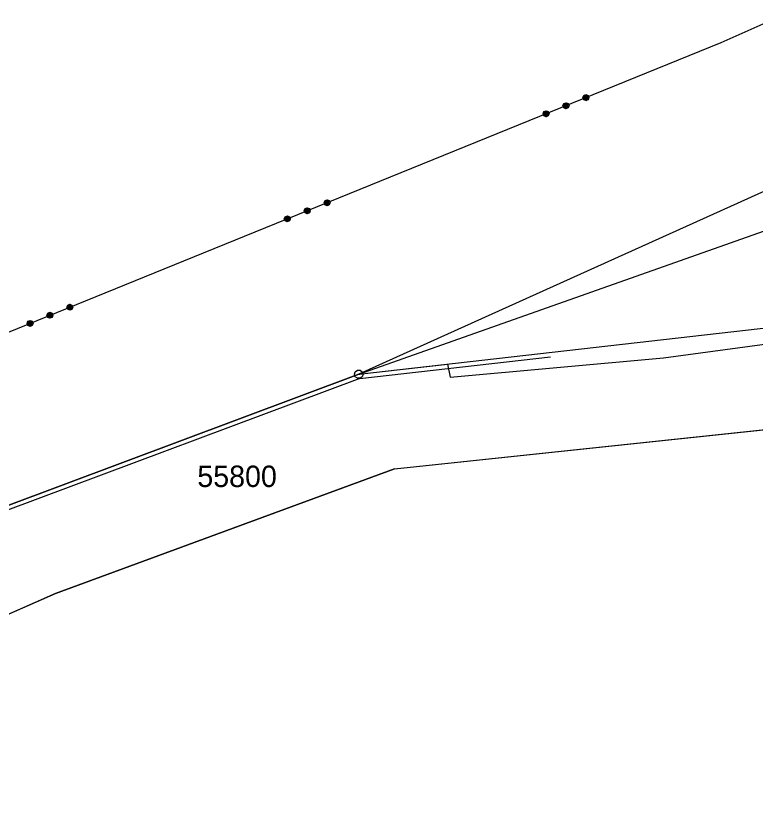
# Model space of a CAD drawing. Extents: x -779618 to -776429, y -1144546 to -1143350.
# Drawn here: x -778862.8 to -778776.3, y -1143491.2 to -1143397 of the extents above; entities that cross this region are included whole.
import ezdxf

# ---------------------------------------------------------------- set-up
doc = ezdxf.new("R2010")
doc.units = 0
for name, color, linetype in [('1', 7, 'Continuous'), ('11', 7, 'Continuous'), ('4', 7, 'Continuous'), ('8', 7, 'Continuous')]:
    doc.layers.add(name, color=color, linetype=linetype)

msp = doc.modelspace()

# ---------------------------------------------------------------- linework, layer by layer
at = {"layer": '1'}
for p, q in [((-778773.43, -1143396.97), (-778780.4, -1143400.1)), ((-778780.4, -1143400.1), (-778816.56, -1143414.77)), ((-778761.03, -1143410.96), (-778822.71, -1143438.81)), ((-778816.56, -1143414.77), (-778840.89, -1143424.65)), ((-778822.71, -1143438.81), (-778773.85, -1143421.55)), ((-778840.89, -1143424.65), (-778876.71, -1143439.19)), ((-778822.71, -1143438.81), (-778713.14, -1143426.33)), ((-778822.71, -1143438.81), (-778864.23, -1143454.32)), ((-778818.52, -1143449.84), (-778715.72, -1143438.98)), ((-778818.52, -1143449.84), (-778858.15, -1143464.42)), ((-778858.15, -1143464.42), (-778904.07, -1143484.54))]:
    msp.add_line(p, q, dxfattribs=at)
for points in [[(-778796.164, -1143406.841), (-778796.411, -1143406.736), (-778796.513, -1143406.486), (-778796.408, -1143406.238), (-778796.158, -1143406.137), (-778795.91, -1143406.241), (-778795.809, -1143406.492), (-778795.913, -1143406.739), (-778796.164, -1143406.841), (-778796.188, -1143406.807), (-778795.965, -1143406.717), (-778795.921, -1143406.613), (-778796.292, -1143406.763), (-778796.378, -1143406.712), (-778795.877, -1143406.509), (-778795.907, -1143406.434), (-778796.399, -1143406.634), (-778796.438, -1143406.563), (-778795.947, -1143406.364), (-778795.977, -1143406.29), (-778796.468, -1143406.489), (-778796.452, -1143406.396), (-778796.053, -1143406.235), (-778796.148, -1143406.187), (-778796.408, -1143406.292)], [(-778798.489, -1143407.784), (-778798.737, -1143407.68), (-778798.838, -1143407.429), (-778798.734, -1143407.182), (-778798.484, -1143407.08), (-778798.236, -1143407.185), (-778798.135, -1143407.435), (-778798.239, -1143407.683), (-778798.489, -1143407.784), (-778798.495, -1143407.743), (-778798.273, -1143407.653), (-778798.229, -1143407.549), (-778798.599, -1143407.699), (-778798.704, -1143407.655), (-778798.185, -1143407.445), (-778798.215, -1143407.371), (-778798.734, -1143407.581), (-778798.764, -1143407.507), (-778798.245, -1143407.296), (-778798.275, -1143407.222), (-778798.794, -1143407.433), (-778798.75, -1143407.329), (-778798.379, -1143407.178), (-778798.483, -1143407.134), (-778798.706, -1143407.224)], [(-778800.815, -1143408.728), (-778801.063, -1143408.623), (-778801.164, -1143408.373), (-778801.06, -1143408.125), (-778800.809, -1143408.024), (-778800.562, -1143408.129), (-778800.46, -1143408.379), (-778800.565, -1143408.626), (-778800.815, -1143408.728), (-778800.793, -1143408.676), (-778800.571, -1143408.585), (-778800.545, -1143408.489), (-778800.897, -1143408.632), (-778801.002, -1143408.588), (-778800.52, -1143408.392), (-778800.55, -1143408.318), (-778801.032, -1143408.513), (-778801.062, -1143408.439), (-778800.58, -1143408.244), (-778800.601, -1143408.166), (-778801.083, -1143408.361), (-778801.076, -1143408.272), (-778800.696, -1143408.118), (-778800.772, -1143408.063), (-778800.995, -1143408.153)], [(-778826.409, -1143419.116), (-778826.656, -1143419.011), (-778826.758, -1143418.761), (-778826.653, -1143418.513), (-778826.403, -1143418.412), (-778826.155, -1143418.516), (-778826.054, -1143418.767), (-778826.158, -1143419.014), (-778826.409, -1143419.116), (-778826.433, -1143419.082), (-778826.21, -1143418.992), (-778826.166, -1143418.888), (-778826.537, -1143419.038), (-778826.623, -1143418.987), (-778826.122, -1143418.784), (-778826.152, -1143418.709), (-778826.644, -1143418.909), (-778826.683, -1143418.838), (-778826.192, -1143418.639), (-778826.222, -1143418.565), (-778826.713, -1143418.764), (-778826.697, -1143418.671), (-778826.298, -1143418.51), (-778826.393, -1143418.462), (-778826.653, -1143418.567)], [(-778828.734, -1143420.059), (-778828.982, -1143419.955), (-778829.083, -1143419.704), (-778828.979, -1143419.457), (-778828.729, -1143419.355), (-778828.481, -1143419.46), (-778828.38, -1143419.71), (-778828.484, -1143419.958), (-778828.734, -1143420.059), (-778828.74, -1143420.018), (-778828.518, -1143419.928), (-778828.474, -1143419.824), (-778828.844, -1143419.974), (-778828.949, -1143419.93), (-778828.43, -1143419.72), (-778828.46, -1143419.646), (-778828.979, -1143419.856), (-778829.009, -1143419.782), (-778828.49, -1143419.571), (-778828.52, -1143419.497), (-778829.039, -1143419.708), (-778828.995, -1143419.604), (-778828.624, -1143419.453), (-778828.728, -1143419.409), (-778828.951, -1143419.499)], [(-778831.06, -1143421.003), (-778831.308, -1143420.898), (-778831.409, -1143420.648), (-778831.305, -1143420.4), (-778831.054, -1143420.299), (-778830.807, -1143420.404), (-778830.705, -1143420.654), (-778830.81, -1143420.901), (-778831.06, -1143421.003), (-778831.038, -1143420.951), (-778830.816, -1143420.86), (-778830.79, -1143420.764), (-778831.142, -1143420.907), (-778831.247, -1143420.863), (-778830.765, -1143420.667), (-778830.795, -1143420.593), (-778831.277, -1143420.788), (-778831.307, -1143420.714), (-778830.825, -1143420.519), (-778830.846, -1143420.441), (-778831.328, -1143420.636), (-778831.321, -1143420.547), (-778830.941, -1143420.393), (-778831.017, -1143420.338), (-778831.24, -1143420.428)], [(-778856.484, -1143431.326), (-778856.731, -1143431.221), (-778856.833, -1143430.971), (-778856.728, -1143430.723), (-778856.478, -1143430.622), (-778856.23, -1143430.726), (-778856.129, -1143430.977), (-778856.233, -1143431.224), (-778856.484, -1143431.326), (-778856.508, -1143431.292), (-778856.285, -1143431.202), (-778856.241, -1143431.098), (-778856.612, -1143431.248), (-778856.698, -1143431.197), (-778856.197, -1143430.994), (-778856.227, -1143430.919), (-778856.719, -1143431.119), (-778856.758, -1143431.048), (-778856.267, -1143430.849), (-778856.297, -1143430.775), (-778856.788, -1143430.974), (-778856.772, -1143430.881), (-778856.373, -1143430.72), (-778856.468, -1143430.672), (-778856.728, -1143430.777)], [(-778858.809, -1143432.269), (-778859.057, -1143432.165), (-778859.158, -1143431.914), (-778859.054, -1143431.667), (-778858.804, -1143431.565), (-778858.556, -1143431.67), (-778858.455, -1143431.92), (-778858.559, -1143432.168), (-778858.809, -1143432.269), (-778858.815, -1143432.228), (-778858.593, -1143432.138), (-778858.549, -1143432.034), (-778858.919, -1143432.184), (-778859.024, -1143432.14), (-778858.505, -1143431.93), (-778858.535, -1143431.856), (-778859.054, -1143432.066), (-778859.084, -1143431.992), (-778858.565, -1143431.781), (-778858.595, -1143431.707), (-778859.114, -1143431.918), (-778859.07, -1143431.814), (-778858.699, -1143431.663), (-778858.803, -1143431.619), (-778859.026, -1143431.709)], [(-778861.135, -1143433.213), (-778861.383, -1143433.108), (-778861.484, -1143432.858), (-778861.38, -1143432.61), (-778861.129, -1143432.509), (-778860.882, -1143432.614), (-778860.78, -1143432.864), (-778860.885, -1143433.111), (-778861.135, -1143433.213), (-778861.113, -1143433.161), (-778860.891, -1143433.07), (-778860.865, -1143432.974), (-778861.217, -1143433.117), (-778861.322, -1143433.073), (-778860.84, -1143432.877), (-778860.87, -1143432.803), (-778861.352, -1143432.998), (-778861.382, -1143432.924), (-778860.9, -1143432.729), (-778860.921, -1143432.651), (-778861.403, -1143432.846), (-778861.396, -1143432.757), (-778861.016, -1143432.603), (-778861.092, -1143432.548), (-778861.315, -1143432.638)]]:
    msp.add_lwpolyline(points, dxfattribs=at)
at = {"layer": '11'}
for points in [[(-779127.81, -1143586.82), (-779123.49, -1143583.03), (-778998.42, -1143521.62), (-778865.4, -1143457.75), (-778880.7, -1143461.44), (-778864.23, -1143454.32), (-778822.71, -1143438.81), (-778812.34, -1143437.63), (-778812.03, -1143439.16), (-778787.11, -1143436.89), (-778722.82, -1143428.2), (-778721.18, -1143427.25), (-778713.14, -1143426.33)], [(-779126.05, -1143590.02), (-779014.28, -1143536.05), (-778904.07, -1143484.54), (-778858.15, -1143464.42), (-778818.52, -1143449.84), (-778715.72, -1143438.98), (-778698.13, -1143436.06)]]:
    msp.add_lwpolyline(points, dxfattribs=at)
at = {"layer": '4'}
for q in [(-778800.29, -1143436.76), (-778864.09, -1143454.8)]:
    msp.add_line((-778822.59, -1143439.3), q, dxfattribs=at)
at = {"layer": '8'}
msp.add_line((-778822.83, -1143438.81), (-778822.59, -1143438.81), dxfattribs=at)
msp.add_lwpolyline([(-778822.56, -1143438.33), (-778822.31, -1143438.51), (-778822.21, -1143438.8), (-778822.31, -1143439.09), (-778822.56, -1143439.27), (-778822.87, -1143439.27), (-778823.12, -1143439.09), (-778823.22, -1143438.8), (-778823.12, -1143438.51), (-778822.87, -1143438.33)], close=True, dxfattribs=at)

# ---------------------------------------------------------------- texts
at = {"layer": '11'}
msp.add_text('55800', height=2.5, dxfattribs=at).set_placement((-778841.579, -1143451.98))

doc.saveas('drawing.dxf')
